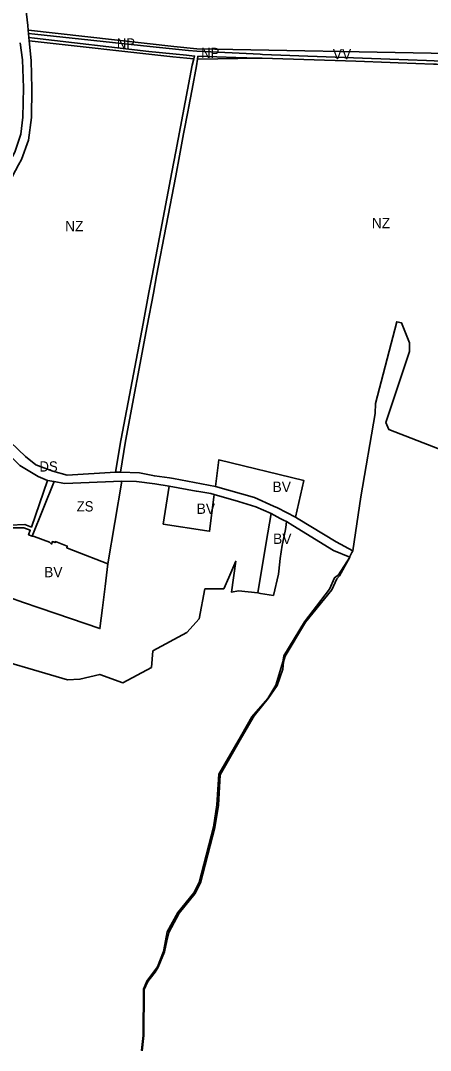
# Model space of a CAD drawing. Extents: x -650451 to -642268, y -1075216 to -1066610.
# Drawn here: x -648035 to -647439, y -1074440 to -1072942 of the extents above; entities that cross this region are included whole.
import ezdxf

# ---------------------------------------------------------------- set-up
doc = ezdxf.new("R2010")
doc.units = 0
doc.header["$LTSCALE"] = 6
doc.layers.add('1', color=7, linetype='Continuous', lineweight=35)
doc.layers.add('2', color=7, linetype='Continuous')
doc.layers.add('3', color=7, linetype='Continuous')

msp = doc.modelspace()

# ---------------------------------------------------------------- linework, layer by layer
at = {"layer": '1'}
for p, q in [((-648023.818, -1072955.949), (-648023.37, -1072960.37)), ((-648022.74, -1072966.57), (-648023.37, -1072960.37)), ((-648022.74, -1072966.57), (-648022.279, -1072971.102)), ((-647777.336, -1072997.711), (-647689.11, -1072996.49)), ((-647986.1, -1073612.18), (-648018, -1073691.73)), ((-647986.1, -1073612.18), (-647995.52, -1073610.74)), ((-647907.9, -1073732.08), (-647887.52, -1073611.77))]:
    msp.add_line(p, q, dxfattribs=at)
for points in [[(-648023.818, -1072955.949), (-648024.52, -1072949.01), (-648033.65, -1072870.22), (-648034.12, -1072843.69), (-648033.01, -1072830.59), (-648032.62, -1072828.04), (-648030.85, -1072816.3), (-647984.06, -1072587.58), (-647969.5, -1072516.39), (-647958.82, -1072459.74)], [(-648023.818, -1072955.949), (-648023.495, -1072955.875), (-647811.752, -1072979.4), (-647778.296, -1072982.767), (-647411.293, -1072989.813), (-647395.47, -1072993.25), (-647388.62, -1072948.03), (-647394.87, -1072936.08), (-647387.64, -1072868.69), (-647375.92, -1072833.99), (-647331.82, -1072854.49), (-647284.75, -1072877.79)], [(-647153.44, -1073058.06), (-647213.99, -1073041.449), (-647353.78, -1073003.1), (-647367.45, -1073002.47), (-647394.46, -1073001.23), (-647400.55, -1073001.48), (-647402.49, -1073001.41), (-647411.324, -1073001.08), (-647444.42, -1072999.87), (-647497.35, -1072997.93), (-647682.74, -1072990.95), (-647686.14, -1072990.78), (-647778.3, -1072986.29), (-647790.52, -1072985.06), (-647846.85, -1072979.37), (-648014.16, -1072961.36), (-648023.37, -1072960.37)], [(-647782.72, -1072997.397), (-647781.65, -1072993.53), (-647793.59, -1072992.29), (-647813.2, -1072990.26), (-647848.15, -1072986.63), (-648014.58, -1072967.51), (-648022.74, -1072966.57)], [(-648186.47, -1073396.47), (-648173.38, -1073404.03), (-648162.55, -1073397.4), (-648112.36, -1073270.87), (-648101.67, -1073246.63), (-648075.34, -1073191.93), (-648043.29, -1073132.97), (-648034.43, -1073107.07), (-648031.8, -1073082.07), (-648030.86, -1073039.71), (-648032.09, -1072998.65), (-648035.592, -1072974.222)], [(-648022.279, -1072971.102), (-648019.38, -1072999.62), (-648018.59, -1073040.65), (-648019.04, -1073082.7), (-648023.38, -1073115.63), (-648033.71, -1073143.76), (-648037.85, -1073151.56), (-648060.75, -1073194.72), (-648088.41, -1073249.9), (-648099.68, -1073275.95), (-648157.74, -1073420.89), (-648161.7, -1073431.46)], [(-647782.72, -1072997.397), (-647813.331, -1072994.317), (-648022.279, -1072971.102)], [(-647896.59, -1073598.78), (-647888.76, -1073552.84), (-647888.27, -1073550.22), (-647856.59, -1073382.23), (-647848.14, -1073337.43), (-647843.55, -1073313.11), (-647814.85, -1073162.23), (-647809.11, -1073132.07), (-647785.21, -1073006.4), (-647782.72, -1072997.397)], [(-647777.336, -1072997.711), (-647778.7, -1073007.39), (-647785.19, -1073041.46), (-647790.48, -1073069.26), (-647791.05, -1073072.24), (-647797.57, -1073106.47), (-647803.66, -1073138.47), (-647809.19, -1073167.51), (-647836.9, -1073312.99), (-647841.69, -1073338.37), (-647850.65, -1073385.88), (-647882.3, -1073553.58), (-647889.64, -1073598.65)], [(-647689.11, -1072996.49), (-647721.83, -1072995.45), (-647776.77, -1072993.69), (-647777.336, -1072997.711)], [(-647689.11, -1072996.49), (-647685.75, -1072996.6), (-647683.21, -1072996.68), (-647547.02, -1073001.04), (-647497.2, -1073002.63), (-647485.29, -1073003.08), (-647434.2, -1073005.02), (-647429.65, -1073005.19), (-647411.34, -1073005.89)], [(-647551.55, -1073713.08), (-647539.83, -1073634.79), (-647519.11, -1073513.63), (-647518.27, -1073499.08), (-647487.53, -1073379.87), (-647480.45, -1073381.67), (-647469.12, -1073410.37), (-647469.09, -1073423.29), (-647503.24, -1073526.52), (-647498.9, -1073536.75), (-647425.49, -1073565.5)], [(-648161.7, -1073431.46), (-648127.64, -1073484.76), (-648122.58, -1073492.69), (-648107.53, -1073507.68), (-648060.92, -1073544.52), (-648027.7, -1073575.75), (-648012.55, -1073588.03), (-647987.9, -1073597.16), (-647967.15, -1073602.95), (-647896.59, -1073598.78)], [(-648127.31, -1073505.75), (-648116.21, -1073517.88), (-648069.83, -1073555.73), (-648036.13, -1073588.94), (-648009.51, -1073605.08), (-647995.52, -1073610.74)], [(-647995.52, -1073610.74), (-648019.06, -1073678.66), (-648028.46, -1073675.12), (-648050.36, -1073676.05), (-648052.79, -1073678.24), (-648075.28, -1073698.47), (-648105.45, -1073687.74), (-648134.54, -1073677.38), (-648260.65, -1073626.84), (-648267.43, -1073624.12), (-648245.341, -1073575.152)], [(-647751.31, -1073619.66), (-647746.63, -1073580.97), (-647622.63, -1073611.03), (-647634.63, -1073664.23)], [(-647887.52, -1073611.77), (-647970.95, -1073615.21), (-647986.1, -1073612.18)], [(-647896.59, -1073598.78), (-647892.66, -1073598.71), (-647889.64, -1073598.65)], [(-647889.64, -1073598.65), (-647861.92, -1073599.87), (-647840.12, -1073604.27), (-647818.3, -1073607.2), (-647812.55, -1073607.97), (-647751.31, -1073619.66)], [(-647887.52, -1073611.77), (-647866.27, -1073612.2), (-647839.72, -1073615.49), (-647818.46, -1073619.22)], [(-647818.46, -1073619.22), (-647827.23, -1073674.17), (-647764.01, -1073684.03), (-647759.96, -1073684.66), (-647753.78, -1073635.28), (-647753.27, -1073631.18)], [(-647753.27, -1073631.18), (-647758.16, -1073629.74), (-647775.27, -1073626.98), (-647779.3, -1073626.21), (-647818.46, -1073619.22)], [(-647751.31, -1073619.66), (-647751.22, -1073619.68), (-647694.7, -1073635.83), (-647666.8, -1073648.24), (-647661.19, -1073650.75), (-647634.63, -1073664.23)], [(-647753.27, -1073631.18), (-647717.82, -1073641.63), (-647692.48, -1073649.09), (-647670.44, -1073659.02)], [(-647689.67, -1073774.49), (-647677.6, -1073701.18), (-647670.44, -1073659.02)], [(-647648.15, -1073670.69), (-647649.01, -1073679.36), (-647650.01, -1073684.42), (-647650.96, -1073689.17), (-647653.73, -1073703.07), (-647654.08, -1073705.05), (-647657.12, -1073724.42), (-647659.07, -1073742.58), (-647659.58, -1073747.37), (-647666.96, -1073778.14), (-647685.72, -1073775.12), (-647689.67, -1073774.49)], [(-647648.15, -1073670.69), (-647652.31, -1073668.51), (-647656.92, -1073666.1), (-647665.93, -1073661.38), (-647670.44, -1073659.02)], [(-647648.15, -1073670.69), (-647638.72, -1073676.46), (-647579.38, -1073712.73), (-647555.9, -1073722.34)], [(-647634.63, -1073664.23), (-647631.03, -1073666.43), (-647575.84, -1073700.12), (-647551.55, -1073713.08)], [(-648107.38, -1073692.13), (-648081.62, -1073702.08), (-648077.83, -1073707.36), (-648070.53, -1073722.09), (-648068.98, -1073719.26), (-648064.72, -1073707.89), (-648060.55, -1073709.31), (-648059.54, -1073706.72), (-648049.05, -1073679.67), (-648030.35, -1073679.74), (-648020.84, -1073683.33), (-648023.29, -1073689.72), (-648018, -1073691.73)], [(-648107.38, -1073692.13), (-648113.89, -1073709.39), (-648132.29, -1073753.96), (-648086.94, -1073768.97), (-648074.98, -1073772.93), (-648030.44, -1073788.51), (-648007.95, -1073796.14), (-647983.68, -1073804.37), (-647919.33, -1073826.21), (-647915.79, -1073796.07), (-647911.96, -1073765.02), (-647907.9, -1073732.08)], [(-648018, -1073691.73), (-648015.25, -1073692.13), (-647992.56, -1073700.44), (-647989.87, -1073703.45), (-647988.45, -1073699.71), (-647984.71, -1073701.14), (-647984.18, -1073699.74), (-647966.87, -1073706.34), (-647967.8, -1073708.79), (-647966.77, -1073709.19), (-647957.81, -1073712.58), (-647907.9, -1073732.08)], [(-647551.55, -1073713.08), (-647552.69, -1073715.5), (-647555.1, -1073720.64), (-647555.9, -1073722.34)], [(-647689.67, -1073774.49), (-647717.68, -1073771.6), (-647728.12, -1073773.09), (-647721.69, -1073728.34), (-647732.07, -1073752.15), (-647739.16, -1073768.4), (-647766.61, -1073768.57), (-647775.05, -1073812.14), (-647793.19, -1073831.83), (-647842.43, -1073858.83), (-647844.57, -1073882.82), (-647885.89, -1073905.24), (-647919.64, -1073892.92), (-647948.47, -1073899.97), (-647966.84, -1073901.04), (-648102.19, -1073861.13), (-648154.13, -1073861.48), (-648245.45, -1073841.08)], [(-647555.9, -1073722.34), (-647572.44, -1073748.18), (-647578.11, -1073752.46), (-647585.23, -1073769.03), (-647621.93, -1073816.25), (-647651.61, -1073865.82), (-647653.31, -1073874.64), (-647663.68, -1073908.52), (-647675.02, -1073927.86), (-647698.28, -1073954.73), (-647714.92, -1073984.04), (-647746.58, -1074038.19), (-647749.27, -1074082.87), (-647754.16, -1074115.02), (-647774.85, -1074195.77), (-647782.72, -1074210.96), (-647806.24, -1074239.34), (-647821.61, -1074267.59), (-647824.19, -1074280.47), (-647826.76, -1074295.99), (-647835.48, -1074318.41), (-647850.95, -1074339.18), (-647856.22, -1074350.97), (-647856.38, -1074418.09), (-647859.14, -1074440.23)], [(-647555.9, -1073722.34), (-647570.81, -1073749.33), (-647574.89, -1073753.84), (-647581.79, -1073770.07), (-647620.36, -1073816.81), (-647649.9, -1073866.25), (-647652.06, -1073874.86), (-647653.43, -1073885.29), (-647661.71, -1073908.97), (-647674.73, -1073928.14), (-647695.14, -1073953.15), (-647713.59, -1073985), (-647744.51, -1074038.97), (-647746.76, -1074083.33), (-647752.35, -1074115.47), (-647772.93, -1074196.43), (-647781.21, -1074212.1), (-647804.18, -1074240.39), (-647819.35, -1074268.59), (-647822.27, -1074280.75), (-647825.33, -1074296.67), (-647834.73, -1074318.7), (-647839.13, -1074326.16), (-647849.91, -1074339.64), (-647855.18, -1074351.43), (-647855.29, -1074418.42), (-647857.75, -1074440.49)]]:
    msp.add_lwpolyline(points, dxfattribs=at)

# ---------------------------------------------------------------- texts
at = {"layer": '2'}
for s, p in [('VV', (-647580.481, -1072998.074)), ('NZ', (-647970.081, -1073248.227)), ('NZ', (-647523.794, -1073243.794)), ('BV', (-647668.204, -1073627.565)), ('BV', (-647778.63, -1073659.432)), ('BV', (-647667.463, -1073703.158)), ('BV', (-648000.593, -1073751.7))]:
    msp.add_text(s, height=15, dxfattribs=at).set_placement(p)
at = {"layer": '2', "width": 0.95}
for s, p in [('DS', (-648007.387, -1073597.926)), ('ZS', (-647953.17, -1073655.97))]:
    msp.add_text(s, height=15, dxfattribs=at).set_placement(p)
at = {"layer": '3', "width": 0.95}
for p in [(-647894.852, -1072982.654), (-647772.155, -1072996.37)]:
    msp.add_text('NP', height=15, dxfattribs=at).set_placement(p)

doc.saveas('drawing.dxf')
